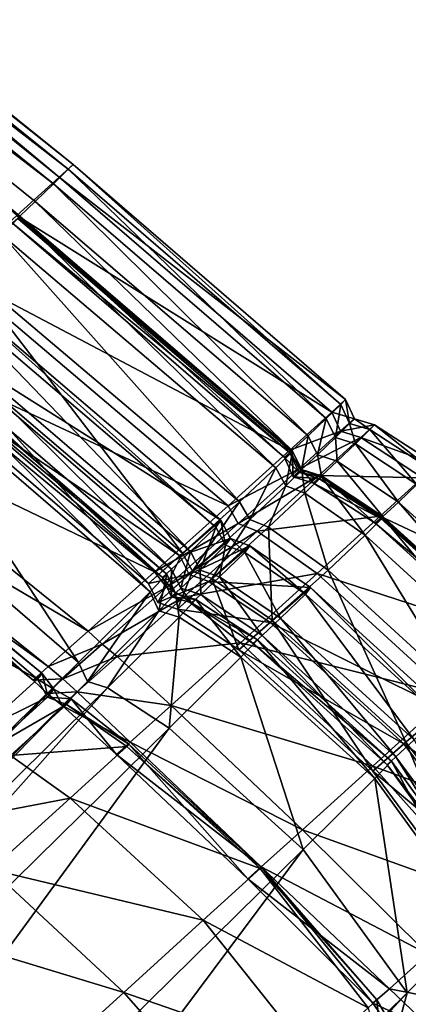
# Model space of a CAD drawing. Header units: millimetres. Extents: x 2387 to 13955, y -4964 to 364.
# Tile 386 of 656: x 7102.63 to 7106.37, y -4317.51 to -4308.05. Entities that reach past the tile are written whole.
import ezdxf

# ---------------------------------------------------------------- set-up
doc = ezdxf.new("R2010")
doc.units = ezdxf.units.MM
doc.header["$MEASUREMENT"] = 0
doc.layers.add('Predefinito', color=7, linetype='Continuous', true_color=0x000000)

msp = doc.modelspace()

# ---------------------------------------------------------------- linework, layer by layer
at = {"layer": 'Predefinito'}
for points in [[(7095.3412, -4303.1511, 1194.0172), (7095.2054, -4303.2745, 1211.8308), (7103.0088, -4309.563, 1211.828)], [(7095.2936, -4303.1979, 817.3694), (7095.3413, -4303.1511, 845.1436), (7103.1442, -4309.4402, 845.1257)], [(7095.3413, -4303.1511, 845.1436), (7095.3412, -4303.1511, 882.3702), (7103.1441, -4309.4402, 882.343)], [(7103.0088, -4309.563, 1211.828), (7103.1442, -4309.4401, 1194.0269), (7095.3412, -4303.1511, 1194.0172)], [(7095.3412, -4303.1511, 1167.4419), (7095.3412, -4303.1511, 1194.0172), (7103.1442, -4309.4401, 1194.0269)], [(7103.1442, -4309.4401, 1194.0269), (7103.1442, -4309.4402, 1167.459), (7095.3412, -4303.1511, 1167.4419)], [(7095.3413, -4303.1511, 924.5205), (7095.3412, -4303.1511, 973.5945), (7103.1441, -4309.4402, 973.5899)], [(7095.3412, -4303.1511, 882.3702), (7095.3413, -4303.1511, 924.5205), (7103.1442, -4309.4402, 924.5022)], [(7103.1442, -4309.4402, 924.5022), (7103.1441, -4309.4402, 882.343), (7095.3412, -4303.1511, 882.3702)], [(7095.3413, -4303.1511, 1031.5925), (7095.3412, -4303.1511, 1088.1172), (7103.1441, -4309.4402, 1088.1202)], [(7095.3412, -4303.1511, 973.5945), (7095.3413, -4303.1511, 1031.5925), (7103.1442, -4309.4402, 1031.5925)], [(7103.1442, -4309.4402, 1031.5925), (7103.1441, -4309.4402, 973.5899), (7095.3412, -4303.1511, 973.5945)], [(7095.3413, -4303.1511, 1132.7711), (7095.3412, -4303.1511, 1167.4419), (7103.1442, -4309.4402, 1167.459)], [(7095.3412, -4303.1511, 1088.1172), (7095.3413, -4303.1511, 1132.7711), (7103.1442, -4309.4402, 1132.783)], [(7103.1442, -4309.4402, 1132.783), (7103.1441, -4309.4402, 1088.1202), (7095.3412, -4303.1511, 1088.1172)], [(7103.1441, -4309.4402, 882.343), (7103.1442, -4309.4402, 845.1257), (7095.3413, -4303.1511, 845.1436)], [(7103.1441, -4309.4402, 973.5899), (7103.1442, -4309.4402, 924.5022), (7095.3413, -4303.1511, 924.5205)], [(7103.1441, -4309.4402, 1088.1202), (7103.1442, -4309.4402, 1031.5925), (7095.3413, -4303.1511, 1031.5925)], [(7103.1442, -4309.4402, 1167.459), (7103.1442, -4309.4402, 1132.783), (7095.3413, -4303.1511, 1132.7711)], [(7095.1504, -4303.3384, 803.5765), (7095.2936, -4303.1979, 817.3694), (7103.0967, -4309.4866, 817.3677)], [(7103.1442, -4309.4402, 845.1257), (7103.0967, -4309.4866, 817.3677), (7095.2936, -4303.1979, 817.3694)], [(7094.9794, -4303.5139, 798.4319), (7095.1504, -4303.3384, 803.5765), (7102.9545, -4309.6259, 803.5859)], [(7103.0967, -4309.4866, 817.3677), (7102.9545, -4309.6259, 803.5859), (7095.1504, -4303.3384, 803.5765)], [(7102.6022, -4309.9319, 1220.2041), (7103.0088, -4309.563, 1211.828), (7095.2054, -4303.2745, 1211.8308)], [(7102.6335, -4309.9382, 796.6136), (7094.8483, -4303.6656, 796.6027), (7094.9794, -4303.5139, 798.4319)], [(7102.9545, -4309.6259, 803.5859), (7102.7793, -4309.7969, 798.446), (7094.9794, -4303.5139, 798.4319)], [(7094.9794, -4303.5139, 798.4319), (7102.7793, -4309.7969, 798.446), (7102.6335, -4309.9382, 796.6136)], [(7094.8483, -4303.6656, 796.6027), (7102.6335, -4309.9382, 796.6136), (7102.5624, -4310.0069, 796.4285)], [(7105.5791, -4311.8829, 803.6142), (7102.9545, -4309.6259, 803.5859), (7103.0967, -4309.4866, 817.3677)], [(7105.7651, -4311.7012, 1194.0244), (7103.1442, -4309.4401, 1194.0269), (7103.0088, -4309.563, 1211.828)], [(7105.7184, -4311.7468, 817.3748), (7103.0967, -4309.4866, 817.3677), (7103.1442, -4309.4402, 845.1257)], [(7103.0967, -4309.4866, 817.3677), (7105.7184, -4311.7468, 817.3748), (7105.5791, -4311.8829, 803.6142)], [(7105.7649, -4311.7015, 845.1207), (7103.1442, -4309.4402, 845.1257), (7103.1441, -4309.4402, 882.343)], [(7103.1441, -4309.4402, 882.343), (7105.7648, -4311.7015, 882.3337), (7105.7649, -4311.7015, 845.1207)], [(7105.7649, -4311.7015, 924.4958), (7103.1442, -4309.4402, 924.5022), (7103.1441, -4309.4402, 973.5899)], [(7103.1441, -4309.4402, 973.5899), (7105.7648, -4311.7015, 973.5883), (7105.7649, -4311.7015, 924.4958)], [(7105.7648, -4311.7015, 882.3337), (7103.1441, -4309.4402, 882.343), (7103.1442, -4309.4402, 924.5022)], [(7105.7649, -4311.7015, 1031.5925), (7103.1442, -4309.4402, 1031.5925), (7103.1441, -4309.4402, 1088.1202)], [(7103.1441, -4309.4402, 1088.1202), (7105.7648, -4311.7015, 1088.1211), (7105.7649, -4311.7015, 1031.5925)], [(7105.7648, -4311.7015, 973.5883), (7103.1441, -4309.4402, 973.5899), (7103.1442, -4309.4402, 1031.5925)], [(7105.7648, -4311.7015, 1088.1211), (7103.1441, -4309.4402, 1088.1202), (7103.1442, -4309.4402, 1132.783)], [(7103.1442, -4309.4401, 1194.0269), (7105.7651, -4311.7012, 1194.0244), (7105.7649, -4311.7014, 1167.4635)], [(7105.7649, -4311.7014, 1167.4635), (7103.1442, -4309.4402, 1167.459), (7103.1442, -4309.4401, 1194.0269)], [(7103.1442, -4309.4402, 845.1257), (7105.7649, -4311.7015, 845.1207), (7105.7184, -4311.7468, 817.3748)], [(7103.1442, -4309.4402, 924.5022), (7105.7649, -4311.7015, 924.4958), (7105.7648, -4311.7015, 882.3337)], [(7103.1442, -4309.4402, 1031.5925), (7105.7649, -4311.7015, 1031.5925), (7105.7648, -4311.7015, 973.5883)], [(7105.7649, -4311.7015, 1132.787), (7103.1442, -4309.4402, 1132.783), (7103.1442, -4309.4402, 1167.459)], [(7103.1442, -4309.4402, 1167.459), (7105.7649, -4311.7014, 1167.4635), (7105.7649, -4311.7015, 1132.787)], [(7103.1442, -4309.4402, 1132.783), (7105.7649, -4311.7015, 1132.787), (7105.7648, -4311.7015, 1088.1211)], [(7105.631, -4311.8225, 1211.8115), (7103.0088, -4309.563, 1211.828), (7102.6022, -4309.9319, 1220.2041)], [(7103.0088, -4309.563, 1211.828), (7105.631, -4311.8225, 1211.8115), (7105.7651, -4311.7012, 1194.0244)], [(7105.4045, -4312.0505, 798.4882), (7102.7793, -4309.7969, 798.446), (7102.9545, -4309.6259, 803.5859)], [(7102.9545, -4309.6259, 803.5859), (7105.5791, -4311.8829, 803.6142), (7105.4045, -4312.0505, 798.4882)], [(7105.2522, -4312.1904, 796.6459), (7102.6335, -4309.9382, 796.6136), (7102.7793, -4309.7969, 798.446)], [(7102.7793, -4309.7969, 798.446), (7105.4045, -4312.0505, 798.4882), (7105.2522, -4312.1904, 796.6459)], [(7105.2282, -4312.1872, 1220.1667), (7102.6022, -4309.9319, 1220.2041), (7101.995, -4310.4823, 1223.2242)], [(7105.0933, -4312.3575, 792.9064), (7102.4564, -4310.1141, 792.8749), (7102.628, -4309.9457, 795.2889)], [(7105.1757, -4312.2594, 796.4388), (7102.5624, -4310.0069, 796.4285), (7102.6335, -4309.9382, 796.6136)], [(7105.2284, -4312.2144, 796.2181), (7102.612, -4309.9596, 796.2302), (7102.5624, -4310.0069, 796.4285)], [(7102.6022, -4309.9319, 1220.2041), (7105.2282, -4312.1872, 1220.1667), (7105.631, -4311.8225, 1211.8115)], [(7105.2533, -4312.1992, 795.2765), (7102.628, -4309.9457, 795.2889), (7102.612, -4309.9596, 796.2302)], [(7102.612, -4309.9596, 796.2302), (7105.2284, -4312.2144, 796.2181), (7105.2533, -4312.1992, 795.2765)], [(7102.628, -4309.9457, 795.2889), (7105.2533, -4312.1992, 795.2765), (7105.0933, -4312.3575, 792.9064)], [(7102.6335, -4309.9382, 796.6136), (7105.2522, -4312.1904, 796.6459), (7105.1757, -4312.2594, 796.4388)], [(7102.5624, -4310.0069, 796.4285), (7105.1757, -4312.2594, 796.4388), (7105.2284, -4312.2144, 796.2181)], [(7104.743, -4312.6847, 790.5775), (7102.1071, -4310.4539, 790.5066), (7102.4564, -4310.1141, 792.8749)], [(7102.4564, -4310.1141, 792.8749), (7105.0933, -4312.3575, 792.9064), (7104.743, -4312.6847, 790.5775)], [(7104.1969, -4313.1759, 789.7596), (7101.5902, -4310.9539, 789.7026), (7102.1071, -4310.4539, 790.5066)], [(7102.1071, -4310.4539, 790.5066), (7104.743, -4312.6847, 790.5775), (7104.1969, -4313.1759, 789.7596)], [(7104.6341, -4312.7227, 1223.1599), (7101.995, -4310.4823, 1223.2242), (7101.2573, -4311.15, 1224.9575)], [(7101.995, -4310.4823, 1223.2242), (7104.6341, -4312.7227, 1223.1599), (7105.2282, -4312.1872, 1220.1667)], [(7104.5652, -4312.8616, 788.4696), (7101.9385, -4310.6204, 788.5155), (7101.5702, -4310.9739, 789.4648)], [(7104.5155, -4312.9266, 786.0938), (7101.8814, -4310.6798, 786.0994), (7101.9385, -4310.6204, 788.5155)], [(7101.9385, -4310.6204, 788.5155), (7104.5652, -4312.8616, 788.4696), (7104.5155, -4312.9266, 786.0938)], [(7104.2736, -4313.1623, 783.737), (7101.644, -4310.9134, 783.6962), (7101.8814, -4310.6798, 786.0994)], [(7101.8814, -4310.6798, 786.0994), (7104.5155, -4312.9266, 786.0938), (7104.2736, -4313.1623, 783.737)], [(7104.0918, -4313.3321, 782.8281), (7101.471, -4311.0821, 782.786), (7101.644, -4310.9134, 783.6962)], [(7101.644, -4310.9134, 783.6962), (7104.2736, -4313.1623, 783.737), (7104.0918, -4313.3321, 782.8281)], [(7103.8683, -4313.4695, 789.6474), (7101.2848, -4311.2489, 789.6323), (7101.5902, -4310.9539, 789.7026)], [(7104.1703, -4313.2036, 789.4357), (7101.5702, -4310.9739, 789.4648), (7101.2848, -4311.2489, 789.6323)], [(7101.5702, -4310.9739, 789.4648), (7104.1703, -4313.2036, 789.4357), (7104.5652, -4312.8616, 788.4696)], [(7101.5902, -4310.9539, 789.7026), (7104.1969, -4313.1759, 789.7596), (7103.8683, -4313.4695, 789.6474)], [(7104.0041, -4313.4125, 782.6296), (7101.3898, -4311.1609, 782.6091), (7101.471, -4311.0821, 782.786)], [(7101.471, -4311.0821, 782.786), (7104.0918, -4313.3321, 782.8281), (7104.0041, -4313.4125, 782.6296)], [(7103.9262, -4313.3565, 1224.8611), (7101.2573, -4311.15, 1224.9575), (7100.5936, -4311.7544, 1225.6954)], [(7101.2573, -4311.15, 1224.9575), (7103.9262, -4313.3565, 1224.8611), (7104.6341, -4312.7227, 1223.1599)], [(7103.8843, -4313.5477, 780.5649), (7101.2633, -4311.2892, 780.5773), (7101.4281, -4311.1248, 782.4059)], [(7104.0442, -4313.38, 782.4041), (7101.4281, -4311.1248, 782.4059), (7101.3898, -4311.1609, 782.6091)], [(7101.3898, -4311.1609, 782.6091), (7104.0041, -4313.4125, 782.6296), (7104.0442, -4313.38, 782.4041)], [(7101.4281, -4311.1248, 782.4059), (7104.0442, -4313.38, 782.4041), (7103.8843, -4313.5477, 780.5649)], [(7103.1961, -4314.2286, 775.5256), (7100.5735, -4311.9693, 775.5237), (7101.2633, -4311.2892, 780.5773)], [(7101.2633, -4311.2892, 780.5773), (7103.8843, -4313.5477, 780.5649), (7103.1961, -4314.2286, 775.5256)], [(7101.2848, -4311.2489, 789.6323), (7103.8683, -4313.4695, 789.6474), (7104.1703, -4313.2036, 789.4357)], [(7103.2881, -4313.9256, 1225.5889), (7100.5936, -4311.7544, 1225.6954), (7100.208, -4312.1153, 1225.729)], [(7100.5936, -4311.7544, 1225.6954), (7103.2881, -4313.9256, 1225.5889), (7103.9262, -4313.3565, 1224.8611)], [(7105.6663, -4312.0646, 803.6331), (7105.5791, -4311.8829, 803.6142), (7105.7184, -4311.7468, 817.3748)], [(7105.8497, -4311.8855, 1194.0204), (7105.7651, -4311.7012, 1194.0244), (7105.631, -4311.8225, 1211.8115)], [(7105.7184, -4311.7468, 817.3748), (7105.8035, -4311.9305, 817.3806), (7105.6663, -4312.0646, 803.6331)], [(7105.8035, -4311.9305, 817.3806), (7105.7184, -4311.7468, 817.3748), (7105.7649, -4311.7015, 845.1207)], [(7105.8493, -4311.8859, 845.1212), (7105.7649, -4311.7015, 845.1207), (7105.7648, -4311.7015, 882.3337)], [(7105.7648, -4311.7015, 882.3337), (7105.8493, -4311.8859, 882.3335), (7105.8493, -4311.8859, 845.1212)], [(7105.8493, -4311.8859, 924.4955), (7105.7649, -4311.7015, 924.4958), (7105.7648, -4311.7015, 973.5883)], [(7105.7648, -4311.7015, 973.5883), (7105.8492, -4311.8859, 973.5883), (7105.8493, -4311.8859, 924.4955)], [(7105.8493, -4311.8859, 882.3335), (7105.7648, -4311.7015, 882.3337), (7105.7649, -4311.7015, 924.4958)], [(7105.8493, -4311.8859, 1031.5925), (7105.7649, -4311.7015, 1031.5925), (7105.7648, -4311.7015, 1088.1211)], [(7105.7648, -4311.7015, 1088.1211), (7105.8492, -4311.8859, 1088.1212), (7105.8493, -4311.8859, 1031.5925)], [(7105.8492, -4311.8859, 973.5883), (7105.7648, -4311.7015, 973.5883), (7105.7649, -4311.7015, 1031.5925)], [(7105.8492, -4311.8859, 1088.1212), (7105.7648, -4311.7015, 1088.1211), (7105.7649, -4311.7015, 1132.787)], [(7105.8494, -4311.8858, 1167.4629), (7105.7649, -4311.7014, 1167.4635), (7105.7651, -4311.7012, 1194.0244)], [(7105.8493, -4311.8859, 1132.7871), (7105.7649, -4311.7015, 1132.787), (7105.7649, -4311.7014, 1167.4635)], [(7105.7649, -4311.7014, 1167.4635), (7105.8494, -4311.8858, 1167.4629), (7105.8493, -4311.8859, 1132.7871)], [(7105.7649, -4311.7015, 845.1207), (7105.8493, -4311.8859, 845.1212), (7105.8035, -4311.9305, 817.3806)], [(7105.7649, -4311.7015, 924.4958), (7105.8493, -4311.8859, 924.4955), (7105.8493, -4311.8859, 882.3335)], [(7105.7649, -4311.7015, 1031.5925), (7105.8493, -4311.8859, 1031.5925), (7105.8492, -4311.8859, 973.5883)], [(7105.7649, -4311.7015, 1132.787), (7105.8493, -4311.8859, 1132.7871), (7105.8492, -4311.8859, 1088.1212)], [(7105.7651, -4311.7012, 1194.0244), (7105.8497, -4311.8855, 1194.0204), (7105.8494, -4311.8858, 1167.4629)], [(7105.7166, -4312.0058, 1211.8002), (7105.631, -4311.8225, 1211.8115), (7105.2282, -4312.1872, 1220.1667)], [(7105.631, -4311.8225, 1211.8115), (7105.7166, -4312.0058, 1211.8002), (7105.8497, -4311.8855, 1194.0204)], [(7100.5735, -4311.9693, 775.5237), (7103.1961, -4314.2286, 775.5256), (7095.5631, -4321.7404, 730.3534)], [(7105.4932, -4312.2309, 798.5162), (7105.4045, -4312.0505, 798.4882), (7105.5791, -4311.8829, 803.6142)], [(7105.5791, -4311.8829, 803.6142), (7105.6663, -4312.0646, 803.6331), (7105.4932, -4312.2309, 798.5162)], [(7105.8581, -4312.1262, 803.6142), (7105.6663, -4312.0646, 803.6331), (7105.8035, -4311.9305, 817.3806)], [(7106.0437, -4311.9441, 1194.0249), (7105.8497, -4311.8855, 1194.0204), (7105.7166, -4312.0058, 1211.8002)], [(7105.7166, -4312.0058, 1211.8002), (7105.9097, -4312.0655, 1211.8118), (7106.0437, -4311.9441, 1194.0249)], [(7105.9971, -4311.9898, 817.3746), (7105.8035, -4311.9305, 817.3806), (7105.8493, -4311.8859, 845.1212)], [(7105.8035, -4311.9305, 817.3806), (7105.9971, -4311.9898, 817.3746), (7105.8581, -4312.1262, 803.6142)], [(7106.0434, -4311.9444, 924.4951), (7105.8493, -4311.8859, 924.4955), (7105.8492, -4311.8859, 973.5883)], [(7105.8492, -4311.8859, 973.5883), (7106.0434, -4311.9444, 973.5881), (7106.0434, -4311.9444, 924.4951)], [(7106.0434, -4311.9444, 973.5881), (7105.8492, -4311.8859, 973.5883), (7105.8493, -4311.8859, 1031.5925)], [(7106.0434, -4311.9444, 1031.5925), (7105.8493, -4311.8859, 1031.5925), (7105.8492, -4311.8859, 1088.1212)], [(7105.8492, -4311.8859, 1088.1212), (7106.0434, -4311.9444, 1088.1213), (7106.0434, -4311.9444, 1031.5925)], [(7106.0434, -4311.9444, 1088.1213), (7105.8492, -4311.8859, 1088.1212), (7105.8493, -4311.8859, 1132.7871)], [(7106.0434, -4311.9444, 1132.7874), (7105.8493, -4311.8859, 1132.7871), (7105.8494, -4311.8858, 1167.4629)], [(7105.8493, -4311.8859, 845.1212), (7106.0434, -4311.9444, 845.12), (7105.9971, -4311.9898, 817.3746)], [(7106.0434, -4311.9444, 845.12), (7105.8493, -4311.8859, 845.1212), (7105.8493, -4311.8859, 882.3335)], [(7105.8493, -4311.8859, 882.3335), (7106.0435, -4311.9444, 882.3326), (7106.0434, -4311.9444, 845.12)], [(7105.8493, -4311.8859, 924.4955), (7106.0434, -4311.9444, 924.4951), (7106.0435, -4311.9444, 882.3326)], [(7106.0435, -4311.9444, 882.3326), (7105.8493, -4311.8859, 882.3335), (7105.8493, -4311.8859, 924.4955)], [(7105.8493, -4311.8859, 1031.5925), (7106.0434, -4311.9444, 1031.5925), (7106.0434, -4311.9444, 973.5881)], [(7105.8493, -4311.8859, 1132.7871), (7106.0434, -4311.9444, 1132.7874), (7106.0434, -4311.9444, 1088.1213)], [(7106.0436, -4311.9444, 1167.4641), (7105.8494, -4311.8858, 1167.4629), (7105.8497, -4311.8855, 1194.0204)], [(7105.8494, -4311.8858, 1167.4629), (7106.0436, -4311.9444, 1167.4641), (7106.0434, -4311.9444, 1132.7874)], [(7105.8497, -4311.8855, 1194.0204), (7106.0437, -4311.9441, 1194.0249), (7106.0436, -4311.9444, 1167.4641)], [(7106.6393, -4312.3298, 1194.0322), (7106.0437, -4311.9441, 1194.0249), (7105.9097, -4312.0655, 1211.8118)], [(7106.592, -4312.3764, 817.3656), (7105.9971, -4311.9898, 817.3746), (7106.0434, -4311.9444, 845.12)], [(7106.0434, -4311.9444, 845.12), (7106.6392, -4312.3299, 845.1173), (7106.592, -4312.3764, 817.3656)], [(7106.6392, -4312.3299, 845.1173), (7106.0434, -4311.9444, 845.12), (7106.0435, -4311.9444, 882.3326)], [(7106.0434, -4311.9444, 924.4951), (7106.6392, -4312.3299, 924.4937), (7106.6393, -4312.3299, 882.3302)], [(7106.6393, -4312.3299, 882.3302), (7106.0435, -4311.9444, 882.3326), (7106.0434, -4311.9444, 924.4951)], [(7106.6392, -4312.3299, 924.4937), (7106.0434, -4311.9444, 924.4951), (7106.0434, -4311.9444, 973.5881)], [(7106.0434, -4311.9444, 973.5881), (7106.6393, -4312.3299, 973.5878), (7106.6392, -4312.3299, 924.4937)], [(7106.0434, -4311.9444, 1031.5925), (7106.6392, -4312.3299, 1031.5925), (7106.6393, -4312.3299, 973.5878)], [(7106.6393, -4312.3299, 973.5878), (7106.0434, -4311.9444, 973.5881), (7106.0434, -4311.9444, 1031.5925)], [(7106.6392, -4312.3299, 1031.5925), (7106.0434, -4311.9444, 1031.5925), (7106.0434, -4311.9444, 1088.1213)], [(7106.0434, -4311.9444, 1088.1213), (7106.6393, -4312.3299, 1088.1216), (7106.6392, -4312.3299, 1031.5925)], [(7106.0434, -4311.9444, 1132.7874), (7106.6392, -4312.3299, 1132.7883), (7106.6393, -4312.3299, 1088.1216)], [(7106.6393, -4312.3299, 1088.1216), (7106.0434, -4311.9444, 1088.1213), (7106.0434, -4311.9444, 1132.7874)], [(7106.6392, -4312.3299, 1132.7883), (7106.0434, -4311.9444, 1132.7874), (7106.0436, -4311.9444, 1167.4641)], [(7106.0435, -4311.9444, 882.3326), (7106.6393, -4312.3299, 882.3302), (7106.6392, -4312.3299, 845.1173)], [(7106.6393, -4312.3299, 1167.4672), (7106.0436, -4311.9444, 1167.4641), (7106.0437, -4311.9441, 1194.0249)], [(7106.0436, -4311.9444, 1167.4641), (7106.6393, -4312.3299, 1167.4672), (7106.6392, -4312.3299, 1132.7883)], [(7106.0437, -4311.9441, 1194.0249), (7106.6393, -4312.3298, 1194.0322), (7106.6393, -4312.3299, 1167.4672)], [(7105.2282, -4312.1872, 1220.1667), (7105.3164, -4312.3678, 1220.142), (7105.7166, -4312.0058, 1211.8002)], [(7105.3399, -4312.3723, 796.6674), (7105.2522, -4312.1904, 796.6459), (7105.4045, -4312.0505, 798.4882)], [(7105.9097, -4312.0655, 1211.8118), (7105.7166, -4312.0058, 1211.8002), (7105.3164, -4312.3678, 1220.142)], [(7105.4045, -4312.0505, 798.4882), (7105.4932, -4312.2309, 798.5162), (7105.3399, -4312.3723, 796.6674)], [(7105.6838, -4312.294, 798.4882), (7105.4932, -4312.2309, 798.5162), (7105.6663, -4312.0646, 803.6331)], [(7105.6663, -4312.0646, 803.6331), (7105.8581, -4312.1262, 803.6142), (7105.6838, -4312.294, 798.4882)], [(7106.45, -4312.516, 803.5859), (7105.8581, -4312.1262, 803.6142), (7105.9971, -4311.9898, 817.3746)], [(7105.9971, -4311.9898, 817.3746), (7106.592, -4312.3764, 817.3656), (7106.45, -4312.516, 803.5859)], [(7102.8005, -4314.3877, 1226.2626), (7100.1659, -4312.1477, 1226.2767), (7099.6182, -4312.6411, 1227.1735)], [(7102.9032, -4314.2674, 1225.6621), (7100.208, -4312.1153, 1225.729), (7100.0812, -4312.239, 1225.5753)], [(7102.7599, -4314.3978, 1225.5571), (7100.0812, -4312.239, 1225.5753), (7100.1938, -4312.1317, 1225.7511)], [(7102.846, -4314.333, 1225.75), (7100.1938, -4312.1317, 1225.7511), (7100.1659, -4312.1477, 1226.2767)], [(7100.1659, -4312.1477, 1226.2767), (7102.8005, -4314.3877, 1226.2626), (7102.846, -4314.333, 1225.75)], [(7100.1938, -4312.1317, 1225.7511), (7102.846, -4314.333, 1225.75), (7102.7599, -4314.3978, 1225.5571)], [(7100.208, -4312.1153, 1225.729), (7102.9032, -4314.2674, 1225.6621), (7103.2881, -4313.9256, 1225.5889)], [(7105.3164, -4312.3678, 1220.142), (7105.5072, -4312.4304, 1220.1667), (7105.9097, -4312.0655, 1211.8118)], [(7106.5039, -4312.4528, 1211.8295), (7105.9097, -4312.0655, 1211.8118), (7105.5072, -4312.4304, 1220.1667)], [(7106.2738, -4312.6862, 798.446), (7105.6838, -4312.294, 798.4882), (7105.8581, -4312.1262, 803.6142)], [(7105.8581, -4312.1262, 803.6142), (7106.45, -4312.516, 803.5859), (7106.2738, -4312.6862, 798.446)], [(7105.9097, -4312.0655, 1211.8118), (7106.5039, -4312.4528, 1211.8295), (7106.6393, -4312.3298, 1194.0322)], [(7100.0812, -4312.239, 1225.5753), (7102.7599, -4314.3978, 1225.5571), (7102.9032, -4314.2674, 1225.6621)], [(7105.3164, -4312.3678, 1220.142), (7105.2282, -4312.1872, 1220.1667), (7104.6341, -4312.7227, 1223.1599)], [(7105.1889, -4312.5303, 792.9274), (7105.0933, -4312.3575, 792.9064), (7105.2533, -4312.1992, 795.2765)], [(7105.2619, -4312.4432, 796.4454), (7105.1757, -4312.2594, 796.4388), (7105.2522, -4312.1904, 796.6459)], [(7105.3146, -4312.398, 796.21), (7105.2284, -4312.2144, 796.2181), (7105.1757, -4312.2594, 796.4388)], [(7105.2533, -4312.1992, 795.2765), (7105.3421, -4312.3795, 795.2681), (7105.1889, -4312.5303, 792.9274)], [(7105.3421, -4312.3795, 795.2681), (7105.2533, -4312.1992, 795.2765), (7105.2284, -4312.2144, 796.2181)], [(7105.2284, -4312.2144, 796.2181), (7105.3146, -4312.398, 796.21), (7105.3421, -4312.3795, 795.2681)], [(7105.2522, -4312.1904, 796.6459), (7105.3399, -4312.3723, 796.6674), (7105.2619, -4312.4432, 796.4454)], [(7105.5318, -4312.4341, 796.6459), (7105.3399, -4312.3723, 796.6674), (7105.4932, -4312.2309, 798.5162)], [(7105.4932, -4312.2309, 798.5162), (7105.6838, -4312.294, 798.4882), (7105.5318, -4312.4341, 796.6459)], [(7105.1757, -4312.2594, 796.4388), (7105.2619, -4312.4432, 796.4454), (7105.3146, -4312.398, 796.21)], [(7106.1237, -4312.8242, 796.6138), (7105.5318, -4312.4341, 796.6459), (7105.6838, -4312.294, 798.4882)], [(7105.6838, -4312.294, 798.4882), (7106.2738, -4312.6862, 798.446), (7106.1237, -4312.8242, 796.6138)], [(7104.6341, -4312.7227, 1223.1599), (7104.7313, -4312.8934, 1223.1171), (7105.3164, -4312.3678, 1220.142)], [(7105.5072, -4312.4304, 1220.1667), (7105.3164, -4312.3678, 1220.142), (7104.7313, -4312.8934, 1223.1171)], [(7104.7313, -4312.8934, 1223.1171), (7104.9134, -4312.9661, 1223.1599), (7105.5072, -4312.4304, 1220.1667)], [(7104.8429, -4312.8531, 790.6248), (7104.743, -4312.6847, 790.5775), (7105.0933, -4312.3575, 792.9064)], [(7105.0933, -4312.3575, 792.9064), (7105.1889, -4312.5303, 792.9274), (7104.8429, -4312.8531, 790.6248)], [(7106.0977, -4312.8219, 1220.2041), (7105.5072, -4312.4304, 1220.1667), (7104.9134, -4312.9661, 1223.1599)], [(7105.3728, -4312.6012, 792.9064), (7105.1889, -4312.5303, 792.9274), (7105.3421, -4312.3795, 795.2681)], [(7105.4555, -4312.5033, 796.4388), (7105.2619, -4312.4432, 796.4454), (7105.3399, -4312.3723, 796.6674)], [(7105.508, -4312.4581, 796.2181), (7105.3146, -4312.398, 796.21), (7105.2619, -4312.4432, 796.4454)], [(7105.2619, -4312.4432, 796.4454), (7105.4555, -4312.5033, 796.4388), (7105.508, -4312.4581, 796.2181)], [(7105.5326, -4312.4428, 795.2765), (7105.3421, -4312.3795, 795.2681), (7105.3146, -4312.398, 796.21)], [(7105.3146, -4312.398, 796.21), (7105.508, -4312.4581, 796.2181), (7105.5326, -4312.4428, 795.2765)], [(7105.3399, -4312.3723, 796.6674), (7105.5318, -4312.4341, 796.6459), (7105.4555, -4312.5033, 796.4388)], [(7105.3421, -4312.3795, 795.2681), (7105.5326, -4312.4428, 795.2765), (7105.3728, -4312.6012, 792.9064)], [(7105.9528, -4313.0049, 792.8749), (7105.3728, -4312.6012, 792.9064), (7105.5326, -4312.4428, 795.2765)], [(7106.0497, -4312.8905, 796.4285), (7105.4555, -4312.5033, 796.4388), (7105.5318, -4312.4341, 796.6459)], [(7105.5072, -4312.4304, 1220.1667), (7106.0977, -4312.8219, 1220.2041), (7106.5039, -4312.4528, 1211.8295)], [(7106.1225, -4312.835, 795.2889), (7105.5326, -4312.4428, 795.2765), (7105.508, -4312.4581, 796.2181)], [(7105.5318, -4312.4341, 796.6459), (7106.1237, -4312.8242, 796.6138), (7106.0497, -4312.8905, 796.4285)], [(7105.5326, -4312.4428, 795.2765), (7106.1225, -4312.835, 795.2889), (7105.9528, -4313.0049, 792.8749)], [(7105.023, -4312.9288, 790.5775), (7104.8429, -4312.8531, 790.6248), (7105.1889, -4312.5303, 792.9274)], [(7105.1889, -4312.5303, 792.9274), (7105.3728, -4312.6012, 792.9064), (7105.023, -4312.9288, 790.5775)], [(7106.1021, -4312.8455, 796.2303), (7105.508, -4312.4581, 796.2181), (7105.4555, -4312.5033, 796.4388)], [(7105.4555, -4312.5033, 796.4388), (7106.0497, -4312.8905, 796.4285), (7106.1021, -4312.8455, 796.2303)], [(7105.508, -4312.4581, 796.2181), (7106.1021, -4312.8455, 796.2303), (7106.1225, -4312.835, 795.2889)], [(7107.7924, -4313.6185, 1211.8357), (7106.5039, -4312.4528, 1211.8295), (7106.0977, -4312.8219, 1220.2041)], [(7107.5608, -4313.8534, 798.432), (7106.2738, -4312.6862, 798.446), (7106.45, -4312.516, 803.5859)], [(7105.5968, -4313.3395, 790.5067), (7105.023, -4312.9288, 790.5775), (7105.3728, -4312.6012, 792.9064)], [(7105.3728, -4312.6012, 792.9064), (7105.9528, -4313.0049, 792.8749), (7105.5968, -4313.3395, 790.5067)], [(7099.6182, -4312.6411, 1227.1735), (7102.262, -4314.8767, 1227.1161), (7102.8005, -4314.3877, 1226.2626)], [(7104.7313, -4312.8934, 1223.1171), (7104.6341, -4312.7227, 1223.1599), (7103.9262, -4313.3565, 1224.8611)], [(7104.2924, -4313.3502, 789.7974), (7104.1969, -4313.1759, 789.7596), (7104.743, -4312.6847, 790.5775)], [(7104.743, -4312.6847, 790.5775), (7104.8429, -4312.8531, 790.6248), (7104.2924, -4313.3502, 789.7974)], [(7107.4112, -4313.9908, 796.603), (7106.1237, -4312.8242, 796.6138), (7106.2738, -4312.6862, 798.446)], [(7106.2738, -4312.6862, 798.446), (7107.5608, -4313.8534, 798.432), (7107.4112, -4313.9908, 796.603)], [(7104.9134, -4312.9661, 1223.1599), (7105.4908, -4313.3727, 1223.2242), (7106.0977, -4312.8219, 1220.2041)], [(7107.3849, -4313.989, 1220.2166), (7106.0977, -4312.8219, 1220.2041), (7105.4908, -4313.3727, 1223.2242)], [(7106.0977, -4312.8219, 1220.2041), (7107.3849, -4313.989, 1220.2166), (7107.7924, -4313.6185, 1211.8357)], [(7103.9262, -4313.3565, 1224.8611), (7104.0433, -4313.5047, 1224.7968), (7104.7313, -4312.8934, 1223.1171)], [(7104.9134, -4312.9661, 1223.1599), (7104.7313, -4312.8934, 1223.1171), (7104.0433, -4313.5047, 1224.7968)], [(7104.6591, -4313.0369, 788.4388), (7104.5652, -4312.8616, 788.4696), (7104.1703, -4313.2036, 789.4357)], [(7104.4776, -4313.4205, 789.7597), (7104.2924, -4313.3502, 789.7974), (7104.8429, -4312.8531, 790.6248)], [(7104.8429, -4312.8531, 790.6248), (7105.023, -4312.9288, 790.5775), (7104.4776, -4313.4205, 789.7597)], [(7104.6092, -4313.1016, 786.09), (7104.5155, -4312.9266, 786.0938), (7104.5652, -4312.8616, 788.4696)], [(7104.5652, -4312.8616, 788.4696), (7104.6591, -4313.0369, 788.4388), (7104.6092, -4313.1016, 786.09)], [(7107.2364, -4314.176, 792.8644), (7105.9528, -4313.0049, 792.8749), (7106.1225, -4312.835, 795.2889)], [(7107.3381, -4314.0562, 796.4253), (7106.0497, -4312.8905, 796.4285), (7106.1237, -4312.8242, 796.6138)], [(7107.3905, -4314.0112, 796.2344), (7106.1021, -4312.8455, 796.2303), (7106.0497, -4312.8905, 796.4285)], [(7106.0497, -4312.8905, 796.4285), (7107.3381, -4314.0562, 796.4253), (7107.3905, -4314.0112, 796.2344)], [(7107.4095, -4314.0024, 795.2932), (7106.1225, -4312.835, 795.2889), (7106.1021, -4312.8455, 796.2303)], [(7106.1021, -4312.8455, 796.2303), (7107.3905, -4314.0112, 796.2344), (7107.4095, -4314.0024, 795.2932)], [(7106.1225, -4312.835, 795.2889), (7107.4095, -4314.0024, 795.2932), (7107.2364, -4314.176, 792.8644)], [(7106.1237, -4312.8242, 796.6138), (7107.4112, -4313.9908, 796.603), (7107.3381, -4314.0562, 796.4253)], [(7104.0433, -4313.5047, 1224.7968), (7104.2057, -4313.6001, 1224.8611), (7104.9134, -4312.9661, 1223.1599)], [(7105.4908, -4313.3727, 1223.2242), (7104.9134, -4312.9661, 1223.1599), (7104.2057, -4313.6001, 1224.8611)], [(7104.3653, -4313.3394, 783.7642), (7104.2736, -4313.1623, 783.737), (7104.5155, -4312.9266, 786.0938)], [(7104.5155, -4312.9266, 786.0938), (7104.6092, -4313.1016, 786.09), (7104.3653, -4313.3394, 783.7642)], [(7105.0588, -4313.8229, 789.7032), (7104.4776, -4313.4205, 789.7597), (7105.023, -4312.9288, 790.5775)], [(7105.023, -4312.9288, 790.5775), (7105.5968, -4313.3395, 790.5067), (7105.0588, -4313.8229, 789.7032)], [(7106.8785, -4314.5129, 790.4832), (7105.5968, -4313.3395, 790.5067), (7105.9528, -4313.0049, 792.8749)], [(7105.9528, -4313.0049, 792.8749), (7107.2364, -4314.176, 792.8644), (7106.8785, -4314.5129, 790.4832)], [(7104.1703, -4313.2036, 789.4357), (7104.2613, -4313.383, 789.4161), (7104.6591, -4313.0369, 788.4388)], [(7104.8452, -4313.1057, 788.4696), (7104.6591, -4313.0369, 788.4388), (7104.2613, -4313.383, 789.4161)], [(7104.2613, -4313.383, 789.4161), (7104.4508, -4313.4482, 789.4359), (7104.8452, -4313.1057, 788.4696)], [(7104.5531, -4313.4059, 783.7369), (7104.3653, -4313.3394, 783.7642), (7104.6092, -4313.1016, 786.09)], [(7105.4282, -4313.506, 788.5157), (7104.8452, -4313.1057, 788.4696), (7104.4508, -4313.4482, 789.4359)], [(7104.6092, -4313.1016, 786.09), (7104.7951, -4313.1704, 786.0937), (7104.5531, -4313.4059, 783.7369)], [(7104.7951, -4313.1704, 786.0937), (7104.6092, -4313.1016, 786.09), (7104.6591, -4313.0369, 788.4388)], [(7104.6591, -4313.0369, 788.4388), (7104.8452, -4313.1057, 788.4696), (7104.7951, -4313.1704, 786.0937)], [(7105.378, -4313.5708, 786.0993), (7104.7951, -4313.1704, 786.0937), (7104.8452, -4313.1057, 788.4696)], [(7104.8452, -4313.1057, 788.4696), (7105.4282, -4313.506, 788.5157), (7105.378, -4313.5708, 786.0993)], [(7103.9583, -4313.6506, 789.6571), (7103.8683, -4313.4695, 789.6474), (7104.1969, -4313.1759, 789.7596)], [(7104.1969, -4313.1759, 789.7596), (7104.2924, -4313.3502, 789.7974), (7103.9583, -4313.6506, 789.6571)], [(7104.1808, -4313.5125, 782.8561), (7104.0918, -4313.3321, 782.8281), (7104.2736, -4313.1623, 783.737)], [(7104.2736, -4313.1623, 783.737), (7104.3653, -4313.3394, 783.7642), (7104.1808, -4313.5125, 782.8561)], [(7105.1388, -4313.803, 783.6962), (7104.5531, -4313.4059, 783.7369), (7104.7951, -4313.1704, 786.0937)], [(7104.7951, -4313.1704, 786.0937), (7105.378, -4313.5708, 786.0993), (7105.1388, -4313.803, 783.6962)], [(7104.2613, -4313.383, 789.4161), (7104.1703, -4313.2036, 789.4357), (7103.8683, -4313.4695, 789.6474)], [(7104.0433, -4313.5047, 1224.7968), (7103.9262, -4313.3565, 1224.8611), (7103.2881, -4313.9256, 1225.5889)], [(7103.8683, -4313.4695, 789.6474), (7103.9583, -4313.6506, 789.6571), (7104.2613, -4313.383, 789.4161)], [(7103.9701, -4313.7313, 780.5567), (7103.8843, -4313.5477, 780.5649), (7104.0442, -4313.38, 782.4041)], [(7104.1492, -4313.7143, 789.6475), (7103.9583, -4313.6506, 789.6571), (7104.2924, -4313.3502, 789.7974)], [(7104.4508, -4313.4482, 789.4359), (7104.2613, -4313.383, 789.4161), (7103.9583, -4313.6506, 789.6571)], [(7104.0442, -4313.38, 782.4041), (7104.1301, -4313.5639, 782.4027), (7103.9701, -4313.7313, 780.5567)], [(7104.0907, -4313.5957, 782.6431), (7104.0041, -4313.4125, 782.6296), (7104.0918, -4313.3321, 782.8281)], [(7104.1301, -4313.5639, 782.4027), (7104.0442, -4313.38, 782.4041), (7104.0041, -4313.4125, 782.6296)], [(7104.0918, -4313.3321, 782.8281), (7104.1808, -4313.5125, 782.8561), (7104.0907, -4313.5957, 782.6431)], [(7104.2924, -4313.3502, 789.7974), (7104.4776, -4313.4205, 789.7597), (7104.1492, -4313.7143, 789.6475)], [(7104.3714, -4313.5758, 782.828), (7104.1808, -4313.5125, 782.8561), (7104.3653, -4313.3394, 783.7642)], [(7104.2057, -4313.6001, 1224.8611), (7104.7536, -4314.0407, 1224.9575), (7105.4908, -4313.3727, 1223.2242)], [(7104.3653, -4313.3394, 783.7642), (7104.5531, -4313.4059, 783.7369), (7104.3714, -4313.5758, 782.828)], [(7106.7736, -4314.5448, 1223.2456), (7105.4908, -4313.3727, 1223.2242), (7104.7536, -4314.0407, 1224.9575)], [(7106.3427, -4314.9935, 789.6844), (7105.0588, -4313.8229, 789.7032), (7105.5968, -4313.3395, 790.5067)], [(7105.4908, -4313.3727, 1223.2242), (7106.7736, -4314.5448, 1223.2456), (7107.3849, -4313.989, 1220.2166)], [(7105.5968, -4313.3395, 790.5067), (7106.8785, -4314.5129, 790.4832), (7106.3427, -4314.9935, 789.6844)], [(7103.9583, -4313.6506, 789.6571), (7104.1492, -4313.7143, 789.6475), (7104.4508, -4313.4482, 789.4359)], [(7104.0041, -4313.4125, 782.6296), (7104.0907, -4313.5957, 782.6431), (7104.1301, -4313.5639, 782.4027)], [(7104.7392, -4314.1068, 789.6331), (7104.1492, -4313.7143, 789.6475), (7104.4776, -4313.4205, 789.7597)], [(7105.0388, -4313.8429, 789.4654), (7104.4508, -4313.4482, 789.4359), (7104.1492, -4313.7143, 789.6475)], [(7104.9613, -4313.9681, 782.7861), (7104.3714, -4313.5758, 782.828), (7104.5531, -4313.4059, 783.7369)], [(7104.4508, -4313.4482, 789.4359), (7105.0388, -4313.8429, 789.4654), (7105.4282, -4313.506, 788.5157)], [(7104.4776, -4313.4205, 789.7597), (7105.0588, -4313.8229, 789.7032), (7104.7392, -4314.1068, 789.6331)], [(7104.5531, -4313.4059, 783.7369), (7105.1388, -4313.803, 783.6962), (7104.9613, -4313.9681, 782.7861)], [(7103.2819, -4314.4118, 775.5267), (7103.1961, -4314.2286, 775.5256), (7103.8843, -4313.5477, 780.5649)], [(7103.8843, -4313.5477, 780.5649), (7103.9701, -4313.7313, 780.5567), (7103.2819, -4314.4118, 775.5267)], [(7103.2881, -4313.9256, 1225.5889), (7103.4242, -4314.0522, 1225.5182), (7104.0433, -4313.5047, 1224.7968)], [(7104.2057, -4313.6001, 1224.8611), (7104.0433, -4313.5047, 1224.7968), (7103.4242, -4314.0522, 1225.5182)], [(7104.1634, -4313.7911, 780.5649), (7103.9701, -4313.7313, 780.5567), (7104.1301, -4313.5639, 782.4027)], [(7104.2837, -4313.6563, 782.6296), (7104.0907, -4313.5957, 782.6431), (7104.1808, -4313.5125, 782.8561)], [(7104.3237, -4313.6237, 782.4041), (7104.1301, -4313.5639, 782.4027), (7104.0907, -4313.5957, 782.6431)], [(7104.1301, -4313.5639, 782.4027), (7104.3237, -4313.6237, 782.4041), (7104.1634, -4313.7911, 780.5649)], [(7104.1808, -4313.5125, 782.8561), (7104.3714, -4313.5758, 782.828), (7104.2837, -4313.6563, 782.6296)], [(7104.8772, -4314.0445, 782.6094), (7104.2837, -4313.6563, 782.6296), (7104.3714, -4313.5758, 782.828)], [(7104.3714, -4313.5758, 782.828), (7104.9613, -4313.9681, 782.7861), (7104.8772, -4314.0445, 782.6094)], [(7106.7128, -4314.6759, 788.531), (7105.4282, -4313.506, 788.5157), (7105.0388, -4313.8429, 789.4654)], [(7106.4244, -4314.9719, 783.6826), (7105.1388, -4313.803, 783.6962), (7105.378, -4313.5708, 786.0993)], [(7106.6626, -4314.7408, 786.1011), (7105.378, -4313.5708, 786.0993), (7105.4282, -4313.506, 788.5157)], [(7105.378, -4313.5708, 786.0993), (7106.6626, -4314.7408, 786.1011), (7106.4244, -4314.9719, 783.6826)], [(7105.4282, -4313.506, 788.5157), (7106.7128, -4314.6759, 788.531), (7106.6626, -4314.7408, 786.1011)], [(7103.4242, -4314.0522, 1225.5182), (7103.5678, -4314.1695, 1225.5889), (7104.2057, -4313.6001, 1224.8611)], [(7104.7536, -4314.0407, 1224.9575), (7104.2057, -4313.6001, 1224.8611), (7103.5678, -4314.1695, 1225.5889)], [(7104.0907, -4313.5957, 782.6431), (7104.2837, -4313.6563, 782.6296), (7104.3237, -4313.6237, 782.4041)], [(7104.7578, -4314.1783, 780.5773), (7104.1634, -4313.7911, 780.5649), (7104.3237, -4313.6237, 782.4041)], [(7104.9183, -4314.0107, 782.4061), (7104.3237, -4313.6237, 782.4041), (7104.2837, -4313.6563, 782.6296)], [(7104.2837, -4313.6563, 782.6296), (7104.8772, -4314.0445, 782.6094), (7104.9183, -4314.0107, 782.4061)], [(7104.3237, -4313.6237, 782.4041), (7104.9183, -4314.0107, 782.4061), (7104.7578, -4314.1783, 780.5773)], [(7103.475, -4314.4718, 775.5255), (7103.2819, -4314.4118, 775.5267), (7103.9701, -4313.7313, 780.5567)], [(7103.9701, -4313.7313, 780.5567), (7104.1634, -4313.7911, 780.5649), (7103.475, -4314.4718, 775.5255)], [(7104.1492, -4313.7143, 789.6475), (7104.7392, -4314.1068, 789.6331), (7105.0388, -4313.8429, 789.4654)], [(7104.0689, -4314.8593, 775.5237), (7103.475, -4314.4718, 775.5255), (7104.1634, -4313.7911, 780.5649)], [(7104.1634, -4313.7911, 780.5649), (7104.7578, -4314.1783, 780.5773), (7104.0689, -4314.8593, 775.5237)], [(7106.0259, -4315.2741, 789.6284), (7104.7392, -4314.1068, 789.6331), (7105.0588, -4313.8229, 789.7032)], [(7106.3249, -4315.0109, 789.4753), (7105.0388, -4313.8429, 789.4654), (7104.7392, -4314.1068, 789.6331)], [(7106.2483, -4315.1354, 782.7722), (7104.9613, -4313.9681, 782.7861), (7105.1388, -4313.803, 783.6962)], [(7105.0388, -4313.8429, 789.4654), (7106.3249, -4315.0109, 789.4753), (7106.7128, -4314.6759, 788.531)], [(7105.0588, -4313.8229, 789.7032), (7106.3427, -4314.9935, 789.6844), (7106.0259, -4315.2741, 789.6284)], [(7105.1388, -4313.803, 783.6962), (7106.4244, -4314.9719, 783.6826), (7106.2483, -4315.1354, 782.7722)], [(7103.4242, -4314.0522, 1225.5182), (7103.2881, -4313.9256, 1225.5889), (7102.9032, -4314.2674, 1225.6621)], [(7102.9032, -4314.2674, 1225.6621), (7103.0459, -4314.3866, 1225.6184), (7103.4242, -4314.0522, 1225.5182)], [(7103.5678, -4314.1695, 1225.5889), (7103.4242, -4314.0522, 1225.5182), (7103.0459, -4314.3866, 1225.6184)], [(7103.5678, -4314.1695, 1225.5889), (7104.0873, -4314.6427, 1225.6951), (7104.7536, -4314.0407, 1224.9575)], [(7106.0265, -4315.2241, 1224.9897), (7104.7536, -4314.0407, 1224.9575), (7104.0873, -4314.6427, 1225.6951)], [(7104.7536, -4314.0407, 1224.9575), (7106.0265, -4315.2241, 1224.9897), (7106.7736, -4314.5448, 1223.2456)], [(7106.0462, -4315.344, 780.5814), (7104.7578, -4314.1783, 780.5773), (7104.9183, -4314.0107, 782.4061)], [(7106.1653, -4315.2105, 782.6026), (7104.8772, -4314.0445, 782.6094), (7104.9613, -4313.9681, 782.7861)], [(7106.2068, -4315.1762, 782.4068), (7104.9183, -4314.0107, 782.4061), (7104.8772, -4314.0445, 782.6094)], [(7104.8772, -4314.0445, 782.6094), (7106.1653, -4315.2105, 782.6026), (7106.2068, -4315.1762, 782.4068)], [(7104.9183, -4314.0107, 782.4061), (7106.2068, -4315.1762, 782.4068), (7106.0462, -4315.344, 780.5814)], [(7104.9613, -4313.9681, 782.7861), (7106.2483, -4315.1354, 782.7722), (7106.1653, -4315.2105, 782.6026)], [(7104.7392, -4314.1068, 789.6331), (7106.0259, -4315.2741, 789.6284), (7106.3249, -4315.0109, 789.4753)], [(7095.6489, -4321.9235, 730.3678), (7095.5631, -4321.7404, 730.3534), (7103.1961, -4314.2286, 775.5256)], [(7103.1961, -4314.2286, 775.5256), (7103.2819, -4314.4118, 775.5267), (7095.6489, -4321.9235, 730.3678)], [(7103.0459, -4314.3866, 1225.6184), (7103.1831, -4314.5113, 1225.6621), (7103.5678, -4314.1695, 1225.5889)], [(7104.0873, -4314.6427, 1225.6951), (7103.5678, -4314.1695, 1225.5889), (7103.1831, -4314.5113, 1225.6621)], [(7105.3574, -4316.025, 775.5231), (7104.0689, -4314.8593, 775.5237), (7104.7578, -4314.1783, 780.5773)], [(7104.7578, -4314.1783, 780.5773), (7106.0462, -4315.344, 780.5814), (7105.3574, -4316.025, 775.5231)], [(7103.0459, -4314.3866, 1225.6184), (7102.9032, -4314.2674, 1225.6621), (7102.7599, -4314.3978, 1225.5571)], [(7102.8955, -4314.5252, 1225.5461), (7102.7599, -4314.3978, 1225.5571), (7102.846, -4314.333, 1225.75)], [(7102.9601, -4314.4851, 1225.7502), (7102.846, -4314.333, 1225.75), (7102.8005, -4314.3877, 1226.2626)], [(7102.846, -4314.333, 1225.75), (7102.9601, -4314.4851, 1225.7502), (7102.8955, -4314.5252, 1225.5461)], [(7095.8418, -4321.9835, 730.3534), (7095.6489, -4321.9235, 730.3678), (7103.2819, -4314.4118, 775.5267)], [(7103.2819, -4314.4118, 775.5267), (7103.475, -4314.4718, 775.5255), (7095.8418, -4321.9835, 730.3534)], [(7102.8968, -4314.5603, 1226.2533), (7102.8005, -4314.3877, 1226.2626), (7102.262, -4314.8767, 1227.1161)], [(7102.7599, -4314.3978, 1225.5571), (7102.8955, -4314.5252, 1225.5461), (7103.0459, -4314.3866, 1225.6184)], [(7102.8005, -4314.3877, 1226.2626), (7102.8968, -4314.5603, 1226.2533), (7102.9601, -4314.4851, 1225.7502)], [(7103.1831, -4314.5113, 1225.6621), (7103.0459, -4314.3866, 1225.6184), (7102.8955, -4314.5252, 1225.5461)], [(7096.4356, -4322.3711, 730.3318), (7095.8418, -4321.9835, 730.3534), (7103.475, -4314.4718, 775.5255)], [(7103.475, -4314.4718, 775.5255), (7104.0689, -4314.8593, 775.5237), (7096.4356, -4322.3711, 730.3318)], [(7103.0398, -4314.6417, 1225.557), (7102.8955, -4314.5252, 1225.5461), (7102.9601, -4314.4851, 1225.7502)], [(7102.8955, -4314.5252, 1225.5461), (7103.0398, -4314.6417, 1225.557), (7103.1831, -4314.5113, 1225.6621)], [(7103.1259, -4314.5769, 1225.75), (7102.9601, -4314.4851, 1225.7502), (7102.8968, -4314.5603, 1226.2533)], [(7102.9601, -4314.4851, 1225.7502), (7103.1259, -4314.5769, 1225.75), (7103.0398, -4314.6417, 1225.557)], [(7103.693, -4314.9954, 1225.7275), (7103.1831, -4314.5113, 1225.6621), (7103.0398, -4314.6417, 1225.557)], [(7103.1831, -4314.5113, 1225.6621), (7103.693, -4314.9954, 1225.7275), (7104.0873, -4314.6427, 1225.6951)], [(7107.3767, -4316.3393, 789.8214), (7106.3427, -4314.9935, 789.6844), (7106.8785, -4314.5129, 790.4832)], [(7102.262, -4314.8767, 1227.1161), (7102.3625, -4315.0446, 1227.0776), (7102.8968, -4314.5603, 1226.2533)], [(7103.0804, -4314.6317, 1226.2625), (7102.8968, -4314.5603, 1226.2533), (7102.3625, -4315.0446, 1227.0776)], [(7102.8968, -4314.5603, 1226.2533), (7103.0804, -4314.6317, 1226.2625), (7103.1259, -4314.5769, 1225.75)], [(7103.5603, -4315.1136, 1225.5731), (7103.0398, -4314.6417, 1225.557), (7103.1259, -4314.5769, 1225.75)], [(7103.6787, -4315.0118, 1225.7495), (7103.1259, -4314.5769, 1225.75), (7103.0804, -4314.6317, 1226.2625)], [(7103.1259, -4314.5769, 1225.75), (7103.6787, -4315.0118, 1225.7495), (7103.5603, -4315.1136, 1225.5731)], [(7107.8184, -4315.8815, 1223.0896), (7106.7736, -4314.5448, 1223.2456), (7106.0265, -4315.2241, 1224.9897)], [(7102.3625, -4315.0446, 1227.0776), (7102.542, -4315.1208, 1227.116), (7103.0804, -4314.6317, 1226.2625)], [(7103.6597, -4315.0361, 1226.2764), (7103.0804, -4314.6317, 1226.2625), (7102.542, -4315.1208, 1227.116)], [(7103.0398, -4314.6417, 1225.557), (7103.5603, -4315.1136, 1225.5731), (7103.693, -4314.9954, 1225.7275)], [(7103.0804, -4314.6317, 1226.2625), (7103.6597, -4315.0361, 1226.2764), (7103.6787, -4315.0118, 1225.7495)], [(7105.3506, -4315.8369, 1225.7302), (7104.0873, -4314.6427, 1225.6951), (7103.693, -4314.9954, 1225.7275)], [(7104.0873, -4314.6427, 1225.6951), (7105.3506, -4315.8369, 1225.7302), (7106.0265, -4315.2241, 1224.9897)], [(7107.7422, -4316.0261, 788.4195), (7106.7128, -4314.6759, 788.531), (7106.3249, -4315.0109, 789.4753)], [(7097.724, -4323.5371, 730.3246), (7096.4356, -4322.3711, 730.3318), (7104.0689, -4314.8593, 775.5237)], [(7104.0689, -4314.8593, 775.5237), (7105.3574, -4316.025, 775.5231), (7097.724, -4323.5371, 730.3246)], [(7104.9533, -4316.1931, 1225.7491), (7103.693, -4314.9954, 1225.7275), (7103.5603, -4315.1136, 1225.5731)], [(7103.693, -4314.9954, 1225.7275), (7104.9533, -4316.1931, 1225.7491), (7105.3506, -4315.8369, 1225.7302)], [(7107.0359, -4316.6411, 789.6635), (7106.0259, -4315.2741, 789.6284), (7106.3427, -4314.9935, 789.6844)], [(7107.2585, -4316.5025, 782.8741), (7106.2483, -4315.1354, 782.7722), (7106.4244, -4314.9719, 783.6826)], [(7106.3427, -4314.9935, 789.6844), (7107.3767, -4316.3393, 789.8214), (7107.0359, -4316.6411, 789.6635)], [(7102.542, -4315.1208, 1227.116), (7103.1152, -4315.5324, 1227.1735), (7103.6597, -4315.0361, 1226.2764)], [(7104.9432, -4316.2074, 1226.281), (7103.6597, -4315.0361, 1226.2764), (7103.1152, -4315.5324, 1227.1735)], [(7104.8242, -4316.3072, 1225.578), (7103.5603, -4315.1136, 1225.5731), (7103.6787, -4315.0118, 1225.7495)], [(7104.9533, -4316.1931, 1225.749), (7103.6787, -4315.0118, 1225.7495), (7103.6597, -4315.0361, 1226.2764)], [(7103.6597, -4315.0361, 1226.2764), (7104.9432, -4316.2074, 1226.281), (7104.9533, -4316.1931, 1225.749)], [(7103.6787, -4315.0118, 1225.7495), (7104.9533, -4316.1931, 1225.749), (7104.8242, -4316.3072, 1225.578)], [(7107.3404, -4316.3731, 789.4038), (7106.3249, -4315.0109, 789.4753), (7106.0259, -4315.2741, 789.6284)], [(7106.3249, -4315.0109, 789.4753), (7107.3404, -4316.3731, 789.4038), (7107.7422, -4316.0261, 788.4195)], [(7103.1152, -4315.5324, 1227.1735), (7102.542, -4315.1208, 1227.116), (7101.8068, -4315.7819, 1227.9229)], [(7103.5603, -4315.1136, 1225.5731), (7104.8242, -4316.3072, 1225.578), (7104.9533, -4316.1931, 1225.7491)], [(7107.0444, -4316.7218, 780.551), (7106.0462, -4315.344, 780.5814), (7106.2068, -4315.1762, 782.4068)], [(7107.1656, -4316.5864, 782.6517), (7106.1653, -4315.2105, 782.6026), (7106.2483, -4315.1354, 782.7722)], [(7107.2042, -4316.5546, 782.4016), (7106.2068, -4315.1762, 782.4068), (7106.1653, -4315.2105, 782.6026)], [(7106.2068, -4315.1762, 782.4068), (7107.2042, -4316.5546, 782.4016), (7107.0444, -4316.7218, 780.551)], [(7106.2483, -4315.1354, 782.7722), (7107.2585, -4316.5025, 782.8741), (7107.1656, -4316.5864, 782.6517)], [(7107.1532, -4316.4883, 1224.7559), (7106.0265, -4315.2241, 1224.9897), (7105.3506, -4315.8369, 1225.7302)], [(7106.0259, -4315.2741, 789.6284), (7107.0359, -4316.6411, 789.6635), (7107.3404, -4316.3731, 789.4038)], [(7106.0265, -4315.2241, 1224.9897), (7107.1532, -4316.4883, 1224.7559), (7107.8184, -4315.8815, 1223.0896)], [(7106.1653, -4315.2105, 782.6026), (7107.1656, -4316.5864, 782.6517), (7107.2042, -4316.5546, 782.4016)], [(7106.3563, -4317.4024, 775.5272), (7105.3574, -4316.025, 775.5231), (7106.0462, -4315.344, 780.5814)], [(7106.0462, -4315.344, 780.5814), (7107.0444, -4316.7218, 780.551), (7106.3563, -4317.4024, 775.5272)], [(7101.8068, -4315.7819, 1227.9229), (7102.3578, -4316.219, 1228.0259), (7103.1152, -4315.5324, 1227.1735)], [(7104.3964, -4316.7062, 1227.1927), (7103.1152, -4315.5324, 1227.1735), (7102.3578, -4316.219, 1228.0259)], [(7103.1152, -4315.5324, 1227.1735), (7104.3964, -4316.7062, 1227.1927), (7104.9432, -4316.2074, 1226.281)], [(7106.5561, -4317.0316, 1225.4733), (7105.3506, -4315.8369, 1225.7302), (7104.9533, -4316.1931, 1225.7491)], [(7105.3506, -4315.8369, 1225.7302), (7106.5561, -4317.0316, 1225.4733), (7107.1532, -4316.4883, 1224.7559)], [(7098.7234, -4324.914, 730.3769), (7097.724, -4323.5371, 730.3246), (7105.3574, -4316.025, 775.5231)], [(7105.3574, -4316.025, 775.5231), (7106.3563, -4317.4024, 775.5272), (7098.7234, -4324.914, 730.3769)], [(7103.6314, -4317.4015, 1228.0603), (7102.3578, -4316.219, 1228.0259), (7101.7005, -4316.8142, 1228.4189)], [(7102.3578, -4316.219, 1228.0259), (7103.6314, -4317.4015, 1228.0603), (7104.3964, -4316.7062, 1227.1927)], [(7105.9823, -4317.5488, 1226.2465), (7104.9432, -4316.2074, 1226.281), (7104.3964, -4316.7062, 1227.1927)], [(7106.0264, -4317.5044, 1225.5378), (7104.8242, -4316.3072, 1225.578), (7104.9533, -4316.1931, 1225.749)], [(7106.1851, -4317.3644, 1225.5898), (7104.9533, -4316.1931, 1225.7491), (7104.8242, -4316.3072, 1225.578)], [(7106.0662, -4317.4693, 1225.7489), (7104.9533, -4316.1931, 1225.749), (7104.9432, -4316.2074, 1226.281)], [(7104.9432, -4316.2074, 1226.281), (7105.9823, -4317.5488, 1226.2465), (7106.0662, -4317.4693, 1225.7489)], [(7104.9533, -4316.1931, 1225.749), (7106.0662, -4317.4693, 1225.7489), (7106.0264, -4317.5044, 1225.5378)], [(7104.9533, -4316.1931, 1225.7491), (7106.1851, -4317.3644, 1225.5898), (7106.5561, -4317.0316, 1225.4733)], [(7104.8242, -4316.3072, 1225.578), (7106.0264, -4317.5044, 1225.5378), (7106.1851, -4317.3644, 1225.5898)], [(7105.4529, -4318.0322, 1227.0529), (7104.3964, -4316.7062, 1227.1927), (7103.6314, -4317.4015, 1228.0603)], [(7104.3964, -4316.7062, 1227.1927), (7105.4529, -4318.0322, 1227.0529), (7105.9823, -4317.5488, 1226.2465)], [(7106.0818, -4318.4244, 775.5395), (7106.3563, -4317.4024, 775.5272), (7107.0444, -4316.7218, 780.551)], [(7107.0444, -4316.7218, 780.551), (7106.7679, -4317.7456, 780.4598), (7106.0818, -4318.4244, 775.5395)], [(7102.9668, -4318.0054, 1228.4602), (7101.7005, -4316.8142, 1228.4189), (7101.138, -4317.3238, 1228.5115)], [(7101.7005, -4316.8142, 1228.4189), (7102.9668, -4318.0054, 1228.4602), (7103.6314, -4317.4015, 1228.0603)], [(7106.9016, -4317.5061, 1224.7019), (7106.5561, -4317.0316, 1225.4733), (7106.1851, -4317.3644, 1225.5898)], [(7101.138, -4317.3238, 1228.5115), (7102.3996, -4318.5204, 1228.5547), (7102.9668, -4318.0054, 1228.4602)], [(7106.6097, -4317.769, 1225.113), (7106.1851, -4317.3644, 1225.5898), (7106.0264, -4317.5044, 1225.5378)], [(7106.1851, -4317.3644, 1225.5898), (7106.6097, -4317.769, 1225.113), (7106.9016, -4317.5061, 1224.7019)], [(7106.3563, -4317.4024, 775.5272), (7106.0818, -4318.4244, 775.5395), (7098.4503, -4325.9348, 730.5339)], [(7098.4503, -4325.9348, 730.5339), (7098.7234, -4324.914, 730.3769), (7106.3563, -4317.4024, 775.5272)], [(7104.7492, -4318.6735, 1227.8108), (7103.6314, -4317.4015, 1228.0603), (7102.9668, -4318.0054, 1228.4602)], [(7103.6314, -4317.4015, 1228.0603), (7104.7492, -4318.6735, 1227.8108), (7105.4529, -4318.0322, 1227.0529)], [(7106.1341, -4318.1889, 1225.7496), (7106.0662, -4317.4693, 1225.7489), (7105.9823, -4317.5488, 1226.2465)], [(7106.3622, -4317.9875, 1225.4187), (7106.0264, -4317.5044, 1225.5378), (7106.0662, -4317.4693, 1225.7489)], [(7106.0264, -4317.5044, 1225.5378), (7106.3622, -4317.9875, 1225.4187), (7106.6097, -4317.769, 1225.113)], [(7106.0662, -4317.4693, 1225.7489), (7106.1341, -4318.1889, 1225.7496), (7106.3622, -4317.9875, 1225.4187)]]:
    msp.add_3dface(points, dxfattribs=at)

doc.saveas('drawing.dxf')
